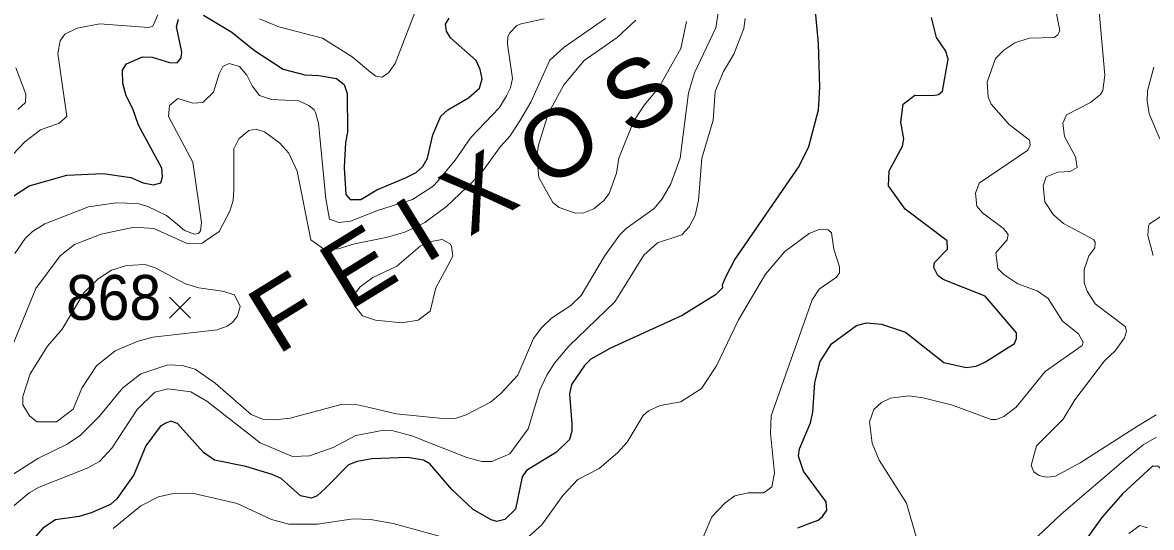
# Model space of a CAD drawing. Extents: x 294.2 to 320.3, y 7482.7 to 7510.7.
# Drawn here: x 312.401 to 314.416, y 7490.87 to 7491.771 of the extents above; entities that cross this region are included whole.
import ezdxf
from ezdxf.enums import TextEntityAlignment as Align

# ---------------------------------------------------------------- set-up
doc = ezdxf.new("R2010")
doc.units = 0
doc.header["$LTSCALE"] = 0.032
for name, color, linetype, lineweight in [('1', 7, 'Continuous', 25), ('2', 7, 'Continuous', 13), ('21', 7, 'Continuous', 25)]:
    doc.layers.add(name, color=color, linetype=linetype, lineweight=lineweight)
doc.layers.add('61', color=7, linetype='Continuous')

msp = doc.modelspace()

# ---------------------------------------------------------------- linework, layer by layer
at = {"layer": '1'}
for points in [[(313.8129, 7491.8233), (313.8212, 7491.733), (313.8235, 7491.6556), (313.8212, 7491.6142), (313.8041, 7491.5491), (313.7874, 7491.5152), (313.6726, 7491.349), (313.656, 7491.3168), (313.6498, 7491.3023), (313.6506, 7491.2977), (313.6378, 7491.2849), (313.5785, 7491.2485), (313.4503, 7491.1903), (313.4153, 7491.1704), (313.4042, 7491.1591), (313.3809, 7491.1252), (313.377, 7491.1086), (313.3815, 7491.0554), (313.3815, 7491.0419), (313.377, 7491.0274), (313.3543, 7491.0043), (313.3004, 7490.972), (313.2927, 7490.9607), (313.281, 7490.9031), (313.2616, 7490.8843), (313.2477, 7490.8811), (313.2372, 7490.8837), (313.205, 7490.9026), (313.1672, 7490.9382), (313.1278, 7490.9839)], [(312.7236, 7491.7839), (312.7741, 7491.7533), (312.8146, 7491.721), (312.8662, 7491.6877), (312.905, 7491.6775), (312.93, 7491.6764), (312.9611, 7491.671), (312.9747, 7491.6599), (312.9805, 7491.6441), (312.981, 7491.5753), (312.9771, 7491.557), (312.9749, 7491.5124), (312.9777, 7491.464), (312.9854, 7491.4549), (313.0048, 7491.4554), (313.0331, 7491.4726), (313.0847, 7491.4935), (313.1034, 7491.5033), (313.1151, 7491.514), (313.124, 7491.5291), (313.1334, 7491.5705), (313.1473, 7491.6039), (313.16, 7491.6151), (313.1972, 7491.6367), (313.2166, 7491.6539), (313.2214, 7491.67), (313.2177, 7491.6867), (313.2105, 7491.7028), (313.165, 7491.7432), (313.1578, 7491.7551), (313.1556, 7491.768), (313.1623, 7491.7782)], [(312.3718, 7491.4526), (312.4123, 7491.4795), (312.48, 7491.4984), (312.5449, 7491.5016), (312.5938, 7491.4946), (312.616, 7491.4849), (312.6348, 7491.4812), (312.6476, 7491.4849), (312.6504, 7491.4957), (312.6493, 7491.5107), (312.6077, 7491.5876), (312.5977, 7491.6166), (312.5855, 7491.6398), (312.58, 7491.6618), (312.5789, 7491.6855), (312.5861, 7491.6973), (312.6149, 7491.7097), (312.6321, 7491.7092), (312.6632, 7491.6995), (312.6765, 7491.699), (312.6837, 7491.7076), (312.6854, 7491.7178), (312.6754, 7491.7635), (312.6793, 7491.7764)], [(313.7879, 7491.0108), (313.8073, 7491.0571), (313.8117, 7491.0759), (313.8151, 7491.1286), (313.8245, 7491.1662), (313.845, 7491.198), (313.8899, 7491.2307), (313.9077, 7491.235), (313.9343, 7491.2329), (313.977, 7491.2184), (314.0458, 7491.1643), (314.0854, 7491.1553), (314.1033, 7491.1579), (314.1199, 7491.1655), (314.1719, 7491.1982), (314.1752, 7491.2073), (314.1752, 7491.2175), (314.1192, 7491.2827), (314.0443, 7491.3123), (314.0348, 7491.3198), (314.0276, 7491.3338), (314.0287, 7491.3429), (314.052, 7491.3666), (314.0515, 7491.3816), (313.9766, 7491.4381), (313.9466, 7491.4794), (313.9478, 7491.5063), (313.9716, 7491.5504), (313.9744, 7491.5633), (313.9688, 7491.5929), (313.9727, 7491.6253), (313.9938, 7491.6414), (314.0265, 7491.6403), (314.036, 7491.6425), (314.0432, 7491.6484), (314.0532, 7491.7054), (314.0493, 7491.7194), (314.0327, 7491.7441), (314.0238, 7491.7796)], [(312.942, 7490.9409), (312.9265, 7490.9269), (312.9165, 7490.9226), (312.8971, 7490.9269), (312.8622, 7490.9576), (312.8461, 7490.9645), (312.7994, 7490.9791), (312.7434, 7490.9904), (312.724, 7491.0038), (312.6774, 7491.056), (312.6652, 7491.0598), (312.6563, 7491.0565), (312.6463, 7491.0506), (312.6208, 7491.0156), (312.5992, 7490.964), (312.5693, 7490.9215), (312.5576, 7490.9113), (312.5232, 7490.8962), (312.5016, 7490.8898), (312.4595, 7490.8839), (312.4367, 7490.8688), (312.4051, 7490.8322), (312.3535, 7490.8134)], [(313.8211, 7490.8833), (313.8289, 7490.8898), (313.8367, 7490.9011), (313.8356, 7490.9161), (313.7951, 7490.9705), (313.7862, 7490.9974), (313.7879, 7491.0108)], [(313.1278, 7490.9839), (313.1167, 7490.9903), (313.0878, 7490.9952), (313.0246, 7490.993), (312.998, 7490.9882), (312.9825, 7490.9823), (312.942, 7490.9409)], [(314.5322, 7490.8642), (314.4906, 7490.8986), (314.4762, 7490.9126), (314.4429, 7490.9642), (314.429, 7490.9793), (314.4179, 7490.9798), (314.3647, 7490.9303), (314.3275, 7490.8883), (314.2809, 7490.8227)], [(313.7851, 7490.8699), (313.8034, 7490.8769), (313.8211, 7490.8833)]]:
    msp.add_lwpolyline(points, dxfattribs=at)
at = {"layer": '2'}
for points in [[(314.45, 7491.9113), (314.4034, 7491.9254), (314.381, 7491.9266), (314.36, 7491.9202), (314.342, 7491.9024), (314.3293, 7491.8609), (314.3236, 7491.8251), (314.3229, 7491.7906), (314.3331, 7491.677), (314.3293, 7491.6495), (314.3254, 7491.6425), (314.3076, 7491.6278), (314.2648, 7491.6061), (314.2578, 7491.5914), (314.261, 7491.5672), (314.2808, 7491.5314), (314.2833, 7491.5122), (314.2712, 7491.5052), (314.2489, 7491.504), (314.2284, 7491.4956), (314.2227, 7491.4797), (314.2259, 7491.451), (314.2406, 7491.4286), (314.2591, 7491.4126)], [(312.8238, 7491.7772), (312.8583, 7491.7632), (312.9361, 7491.7427), (312.9891, 7491.7095), (313.0217, 7491.6821), (313.0313, 7491.6751), (313.0428, 7491.6731), (313.0543, 7491.6808), (313.0658, 7491.6974), (313.1085, 7491.8072)], [(313.6468, 7491.8149), (313.6384, 7491.7613), (313.6001, 7491.6808), (313.5899, 7491.6451), (313.5746, 7491.5289), (313.558, 7491.4829), (313.5427, 7491.4561), (313.5286, 7491.4388), (313.4782, 7491.4037), (313.4667, 7491.3916), (313.4399, 7491.3539), (313.3978, 7491.2837), (313.3799, 7491.2664), (313.3448, 7491.2435), (313.3269, 7491.2256), (313.3128, 7491.207), (313.2847, 7491.1419), (313.2548, 7491.1093), (313.2362, 7491.094), (313.1928, 7491.0711), (313.175, 7491.0653), (313.1571, 7491.064), (313.0677, 7491.0729), (313.0204, 7491.0844)], [(314.2527, 7491.7562), (314.2424, 7491.8072)], [(312.329, 7491.479), (312.405, 7491.5582), (312.433, 7491.5793), (312.4662, 7491.5914), (312.4796, 7491.6029), (312.4636, 7491.7153), (312.4681, 7491.7383), (312.4764, 7491.7497), (312.4982, 7491.7606), (312.539, 7491.7683), (312.6259, 7491.7619), (312.6335, 7491.7644), (312.6424, 7491.7843)], [(312.3698, 7491.1624), (312.4247, 7491.2965), (312.4681, 7491.3545), (312.4937, 7491.375), (312.5409, 7491.3935), (312.6003, 7491.4056), (312.6354, 7491.4037), (312.6961, 7491.3763), (312.7216, 7491.3775), (312.7255, 7491.3801), (312.7516, 7491.398), (312.7708, 7491.4344), (312.7765, 7491.4535), (312.7778, 7491.4727), (312.7778, 7491.5455), (312.7867, 7491.5633), (312.8046, 7491.578), (312.818, 7491.5806), (312.8327, 7491.5755), (312.8602, 7491.5557), (312.8761, 7491.5378), (312.8908, 7491.5059), (312.9157, 7491.3833), (312.9362, 7491.3686), (312.9464, 7491.366), (312.9643, 7491.3673), (312.9936, 7491.3763), (313.0498, 7491.3871), (313.083, 7491.3967), (313.1188, 7491.4139), (313.1577, 7491.4427), (313.2177, 7491.4995), (313.2541, 7491.5499), (313.2714, 7491.5684), (313.2886, 7491.5953), (313.3084, 7491.6285), (313.3422, 7491.7038), (313.3678, 7491.7268), (313.4418, 7491.7778)], [(313.6908, 7491.7779), (313.6882, 7491.76), (313.6704, 7491.714), (313.6519, 7491.6834), (313.6372, 7491.6476), (313.634, 7491.5965), (313.6136, 7491.5289), (313.6078, 7491.4535), (313.6014, 7491.4267), (313.5906, 7491.4063), (313.5778, 7491.3922), (313.5344, 7491.3781), (313.5101, 7491.3558), (313.4584, 7491.2728), (313.3761, 7491.1936), (313.3505, 7491.163), (313.3365, 7491.1419), (313.3243, 7491.1151), (313.3033, 7491.0462), (313.2707, 7491.0015), (313.2388, 7490.9881), (313.2209, 7490.9881), (313.1941, 7490.9951), (313.0958, 7491.034), (313.06, 7491.043), (313.046, 7491.0436), (312.9955, 7491.0346), (312.9553, 7491.0129), (312.9132, 7490.9983), (312.8825, 7490.997), (312.8251, 7491.0213), (312.7299, 7491.0953), (312.7012, 7491.1119), (312.6603, 7491.1176), (312.6367, 7491.1113), (312.6054, 7491.0807), (312.5601, 7491.0117), (312.5384, 7490.9881), (312.5161, 7490.9759), (312.4305, 7490.9421), (312.4126, 7490.9319), (312.3781, 7490.9031)], [(312.9291, 7491.5914), (312.9425, 7491.4561), (312.9489, 7491.4203), (312.9655, 7491.4139), (312.986, 7491.4164), (313.0364, 7491.4363), (313.0971, 7491.4554), (313.1341, 7491.479), (313.1417, 7491.4873), (313.173, 7491.525), (313.2011, 7491.5659), (313.2522, 7491.6189), (313.265, 7491.64), (313.2717, 7491.654), (313.2752, 7491.6706), (313.2663, 7491.7319), (313.2669, 7491.7459), (313.2707, 7491.7523), (313.2835, 7491.7651), (313.2912, 7491.7683), (313.332, 7491.7772)], [(313.4954, 7491.7747), (313.4622, 7491.744), (313.4035, 7491.7032), (313.3671, 7491.6597), (313.339, 7491.608), (313.3218, 7491.5518), (313.3192, 7491.5314), (313.3224, 7491.4944), (313.3473, 7491.4497), (313.3588, 7491.4407), (313.3882, 7491.4305), (313.4029, 7491.4312), (313.4207, 7491.4382), (313.4386, 7491.4535), (313.4482, 7491.4656), (313.4609, 7491.502), (313.4655, 7491.5289), (313.4923, 7491.5953), (313.5114, 7491.624), (313.537, 7491.6546), (313.5759, 7491.7242), (313.5861, 7491.7728)], [(314.1377, 7491.7064), (314.1525, 7491.7216), (314.1722, 7491.7344), (314.1978, 7491.7427), (314.2425, 7491.744), (314.2489, 7491.7485), (314.2527, 7491.7562)], [(313.996, 7490.8534), (313.9788, 7490.9134), (313.9303, 7490.9906), (313.9175, 7491.0206), (313.913, 7491.0589), (313.9207, 7491.0807), (313.9341, 7491.0934), (313.9501, 7491.1011), (313.9833, 7491.1049), (314.0088, 7491.1017), (314.0612, 7491.0883), (314.1301, 7491.0627), (314.1391, 7491.0627), (314.1524, 7491.0679), (314.1748, 7491.0851), (314.2265, 7491.1483), (314.2923, 7491.1949), (314.2942, 7491.2007), (314.2859, 7491.2154), (314.2572, 7491.2383), (314.2316, 7491.2786), (314.2124, 7491.292), (314.1774, 7491.3048), (314.1525, 7491.3213), (314.1422, 7491.3322), (314.1384, 7491.3603), (314.1588, 7491.3833), (314.1601, 7491.3928), (314.1518, 7491.4037), (314.1147, 7491.4312), (314.1045, 7491.4433), (314.102, 7491.4663), (314.1084, 7491.4842), (314.1958, 7491.5429), (314.1997, 7491.5518), (314.1984, 7491.5608), (314.162, 7491.5889), (314.1301, 7491.6252), (314.1244, 7491.6374), (314.1231, 7491.6642), (314.1377, 7491.7064)], [(312.387, 7491.359), (312.4056, 7491.3858), (312.4183, 7491.398), (312.4407, 7491.412), (312.5186, 7491.442), (312.5671, 7491.449), (312.6067, 7491.4478), (312.6246, 7491.4427), (312.6578, 7491.4267), (312.6737, 7491.4133), (312.6897, 7491.3998), (312.7076, 7491.3935), (312.7146, 7491.3947), (312.7184, 7491.3992), (312.7203, 7491.4139), (312.705, 7491.5218), (312.6616, 7491.6029), (312.6629, 7491.6227), (312.6782, 7491.6355), (312.705, 7491.6271), (312.7229, 7491.6278), (312.7414, 7491.6463), (312.7516, 7491.6795), (312.7586, 7491.6923), (312.7695, 7491.6974), (312.788, 7491.6923), (312.8014, 7491.677), (312.8104, 7491.6578), (312.8237, 7491.6406), (312.8455, 7491.6335), (312.894, 7491.631), (312.9119, 7491.6227), (312.9215, 7491.615), (312.9236, 7491.6104), (312.9291, 7491.5914)], [(312.389, 7491.6898), (312.4069, 7491.6431), (312.4062, 7491.6278), (312.3922, 7491.6157)], [(314.4314, 7491.5633), (314.4123, 7491.608), (314.4084, 7491.631), (314.4091, 7491.6489), (314.4206, 7491.691)], [(314.4193, 7491.3552), (314.4097, 7491.391), (314.411, 7491.4076), (314.413, 7491.412), (314.4328, 7491.4248)], [(313.604, 7490.8253), (313.6315, 7490.8891), (313.6551, 7490.914), (313.6723, 7490.9268), (313.696, 7490.9319), (313.724, 7490.9319), (313.7387, 7490.9427), (313.7432, 7490.967), (313.7362, 7491.0385), (313.7374, 7491.0692), (313.763, 7491.1419), (313.8102, 7491.276), (313.823, 7491.2951), (313.8537, 7491.3168), (313.8594, 7491.3246), (313.8594, 7491.3348), (313.8491, 7491.3667), (313.8447, 7491.3954), (313.839, 7491.4011), (313.8243, 7491.4024), (313.8051, 7491.3947)], [(314.2591, 7491.4126), (314.3127, 7491.3839), (314.3159, 7491.3788), (314.3152, 7491.3692), (314.3044, 7491.3545), (314.2961, 7491.3303), (314.2961, 7491.3067)], [(313.8051, 7491.3947), (313.7617, 7491.3622), (313.7272, 7491.322), (313.6787, 7491.2403), (313.6397, 7491.1585), (313.613, 7491.1183), (313.5759, 7491.0941)], [(314.2961, 7491.3067), (314.3012, 7491.2914), (314.3159, 7491.269), (314.3695, 7491.2287), (314.3717, 7491.2206), (314.3683, 7491.2082), (314.3517, 7491.1853), (314.3325, 7491.1675), (314.2795, 7491.0979), (314.2584, 7491.0634), (314.2112, 7491.0161), (314.2016, 7490.981), (314.2061, 7490.9695), (314.2157, 7490.9631), (314.2284, 7490.96), (314.2438, 7490.9613), (314.2891, 7490.9855), (314.3912, 7491.0512), (314.4244, 7491.0711)], [(313.0204, 7491.0844), (312.9936, 7491.0902), (312.9694, 7491.0895), (312.8787, 7491.0653), (312.8519, 7491.0621), (312.8289, 7491.0634), (312.8091, 7491.0717), (312.7446, 7491.1279), (312.7089, 7491.1528), (312.6859, 7491.1592), (312.6603, 7491.1605), (312.6118, 7491.1445), (312.5799, 7491.1196), (312.5377, 7491.0679), (312.5045, 7491.0347), (312.4803, 7491.0187), (312.4279, 7490.9932), (312.3551, 7490.9472)], [(313.5759, 7491.0941), (313.5389, 7491.0877), (313.5185, 7491.0781), (313.5089, 7491.0698), (313.4801, 7491.0225), (313.4629, 7491.0034), (313.4303, 7490.9753), (313.392, 7490.9561), (313.3652, 7490.9274), (313.3281, 7490.8751), (313.3052, 7490.8546)], [(314.4251, 7491.0315), (314.4014, 7491.0174), (314.3664, 7490.9893), (314.2552, 7490.8942), (314.1703, 7490.8144)], [(313.175, 7490.8463), (313.0626, 7490.8776), (313.0217, 7490.8846), (312.9911, 7490.8859), (312.9272, 7490.8763), (312.8762, 7490.8763), (312.8455, 7490.8846), (312.7842, 7490.9133), (312.7063, 7490.9306), (312.6672, 7490.9303), (312.6436, 7490.9247), (312.612, 7490.9089), (312.5626, 7490.8682)], [(314.4091, 7490.8699), (314.3957, 7490.8737), (314.3759, 7490.8597)]]:
    msp.add_lwpolyline(points, dxfattribs=at)
for points in [[(313.1538, 7491.3264), (313.1386, 7491.2977), (313.1283, 7491.2562), (313.1073, 7491.2402), (313.0779, 7491.2351), (313.0307, 7491.2402), (313.0077, 7491.2479), (312.9943, 7491.2645), (312.9936, 7491.2862), (313.0038, 7491.2996), (313.0262, 7491.3162), (313.069, 7491.336), (313.1105, 7491.3718), (313.1264, 7491.3794), (313.15, 7491.3839), (313.1641, 7491.3763), (313.1667, 7491.3718), (313.1692, 7491.3539)], [(312.7579, 7491.2916), (312.7153, 7491.2977), (312.6916, 7491.3047), (312.6374, 7491.3335), (312.6195, 7491.3392), (312.5863, 7491.3373), (312.5595, 7491.329), (312.5358, 7491.3137), (312.5102, 7491.2885), (312.4714, 7491.224), (312.4452, 7491.1936), (312.4145, 7491.1445), (312.4011, 7491.1036), (312.4011, 7491.0889), (312.4132, 7491.0692), (312.426, 7491.0589), (312.4611, 7491.0589), (312.4911, 7491.0813), (312.5065, 7491.119), (312.5326, 7491.1585), (312.5659, 7491.1853), (312.6054, 7491.2019), (312.6335, 7491.2096), (312.7485, 7491.223), (312.7663, 7491.2294), (312.7759, 7491.2364), (312.7848, 7491.2479), (312.7893, 7491.2645), (312.7791, 7491.2849)]]:
    msp.add_lwpolyline(points, close=True, dxfattribs=at)
at = {"layer": '21'}
for p, q in [((312.6632, 7491.2811), (312.7007, 7491.2436)), ((312.7007, 7491.2811), (312.6632, 7491.2436))]:
    msp.add_line(p, q, dxfattribs=at)

# ---------------------------------------------------------------- texts
at = {"layer": '61', "width": 1.05}
msp.add_text('F E I X O S', height=0.12, rotation=31.669, dxfattribs=at).set_placement((313.2179, 7491.4002), align=Align.CENTER)
at = {"layer": '61', "width": 0.95}
msp.add_text('868', height=0.08, dxfattribs=at).set_placement((312.5633, 7491.2405), align=Align.CENTER)

doc.saveas('drawing.dxf')
